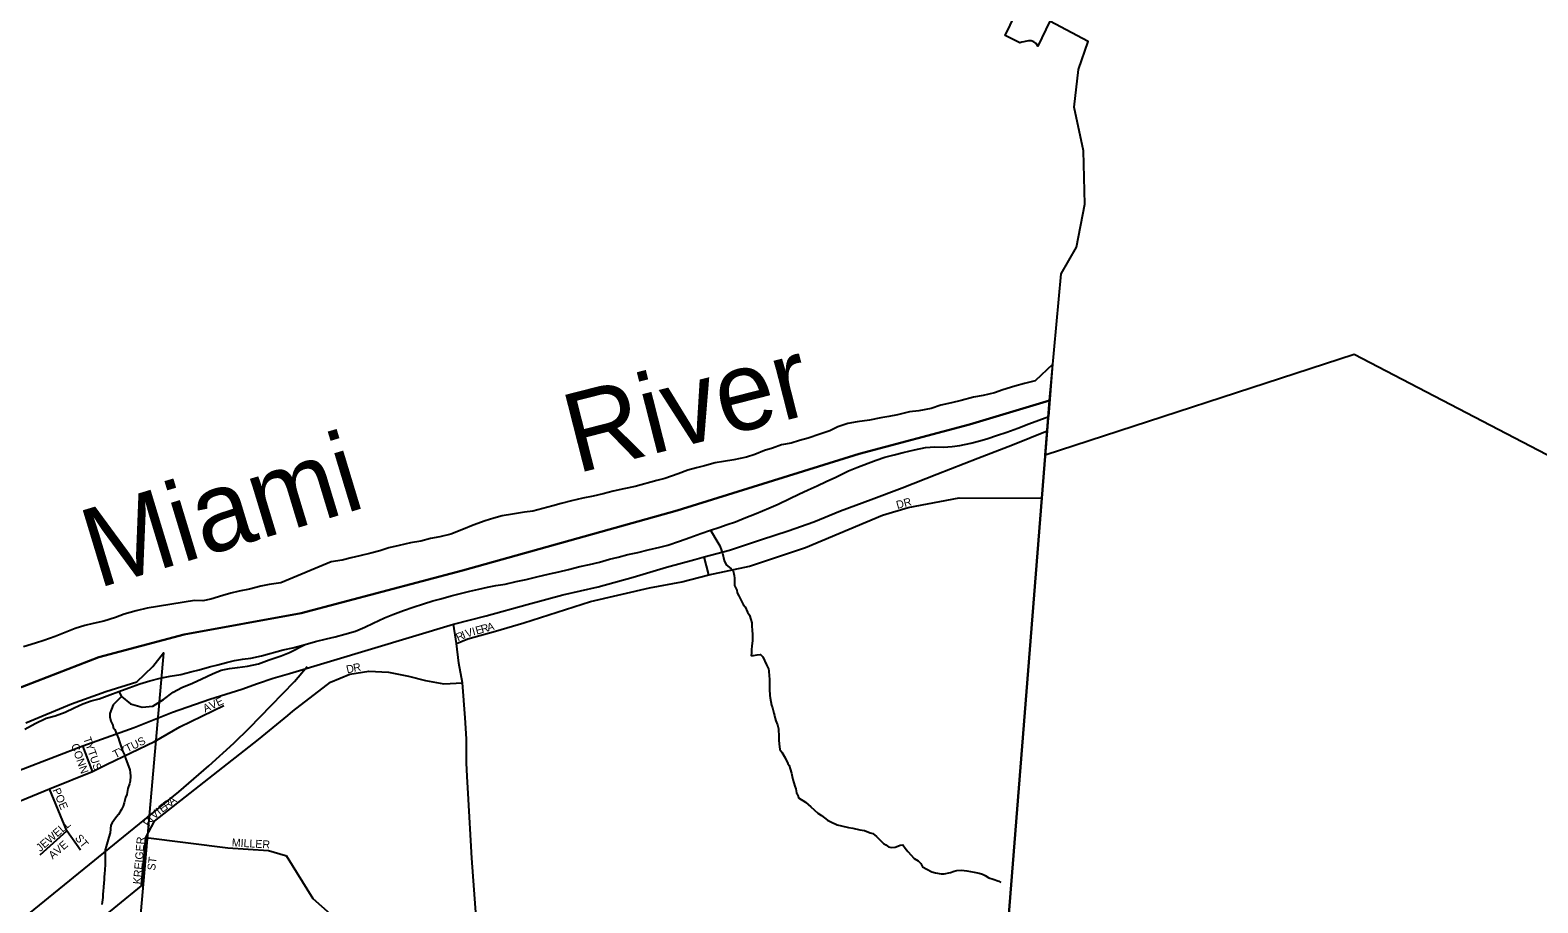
# Model space of a CAD drawing. Extents: x 1310247 to 1552180, y 377264 to 706493.
# Drawn here: x 1445480 to 1455000, y 566194 to 571704 of the extents above; entities that cross this region are included whole.
import ezdxf

# ---------------------------------------------------------------- set-up
doc = ezdxf.new("R2010")
doc.units = 0
for name, color, linetype in [('GM_X_Adjacent_County', 7, 'Continuous'), ('GM_X_City_Street', 7, 'Continuous'), ('GM_X_City_Street_Text', 7, 'Continuous'), ('GM_X_Corporation', 7, 'Continuous'), ('GM_X_County', 7, 'Continuous'), ('GM_X_Major_River', 7, 'Continuous'), ('GM_X_Major_River_Text', 7, 'Continuous'), ('GM_X_Minor_River', 7, 'Continuous'), ('GM_X_Rail_Line', 7, 'Continuous'), ('GM_X_Section', 7, 'Continuous'), ('GM_X_State_Route', 7, 'Continuous'), ('GM_X_Township', 7, 'Continuous')]:
    doc.layers.add(name, color=color, linetype=linetype)

msp = doc.modelspace()

# ---------------------------------------------------------------- linework, layer by layer
at = {"layer": 'GM_X_Adjacent_County'}
msp.add_lwpolyline([(1450933.4, 558176.1), (1451171.8, 560612.9), (1451442.1, 563389.7), (1451867.7, 568748.4), (1451901.5, 569175.2), (1451916.7, 569365.8), (1451411.9, 569215.3), (1450714.6, 569029.2), (1449564.8, 568671.2), (1448210, 568291.7), (1447191.5, 568023.8), (1446451.8, 567889.3), (1445914.2, 567746.2), (1445392.6, 567542.5)], dxfattribs=at)
at = {"layer": 'GM_X_City_Street'}
for points in [[(1448173.2, 567832), (1448244.8, 567861.1), (1448417.8, 567909), (1448596.9, 567962.9), (1449017.6, 568096.6), (1449391.7, 568182.5), (1449595.3, 568221.7), (1449764.8, 568264.7), (1450022.4, 568319.7), (1450375.9, 568437.9), (1450861.6, 568642), (1451025.1, 568689.3), (1451345.4, 568751.8), (1451867.7, 568748.4)], [(1449764.8, 568264.7), (1449736.8, 568377.9)], [(1447598, 563546.6), (1447629.1, 563559.7), (1447760.4, 563627.1), (1447914.9, 563730.1), (1448033.9, 563824.6), (1448181.1, 563992.6), (1448314.8, 564271), (1448392.1, 564592.4), (1448396.9, 564769), (1448383.5, 564945.7), (1448349.1, 565468.2), (1448320.9, 565839.8), (1448303.7, 566018.9), (1448269.4, 566476.4), (1448246.1, 566884.8), (1448240, 566991.5), (1448235, 567078.6), (1448235, 567230.7), (1448226.5, 567361.9), (1448209.3, 567582.7), (1448187.2, 567707.8), (1448173.2, 567832), (1448152.9, 567953.1)], [(1447108.3, 567378), (1447139.8, 567403.6), (1447377.7, 567587.6), (1447497.9, 567637.9), (1447619.3, 567656.3), (1447743.2, 567651.4), (1447868.3, 567624.4), (1447976.2, 567598.6), (1448092.8, 567576.6), (1448209.3, 567582.7)], [(1445967.2, 567069), (1446265.1, 567212.1), (1446424.4, 567304.6), (1446704.1, 567439.6)], [(1446211.2, 566606.4), (1446265.2, 566710.6), (1446921.4, 567225.8), (1447108.3, 567378)], [(1445869.5, 567036.7), (1445813.8, 567185.3)], [(1441900.1, 564781.2), (1441967.9, 564835.5), (1442135.3, 564973.6), (1442261.6, 565071.5), (1442315.4, 565108.7), (1442691.4, 565356.4), (1442932.3, 565508.2), (1443122.1, 565613.8), (1443489.3, 565842.2), (1443866.4, 566089.3), (1444249.5, 566337), (1444446.8, 566464.9), (1444734.9, 566582.8), (1444864.2, 566631.2), (1445253.3, 566772), (1445602.8, 566914.7), (1445874.2, 567024.3), (1445869.5, 567036.7)], [(1445874.2, 567024.3), (1445967.2, 567069)], [(1445797.5, 566527.3), (1445712.5, 566648.9), (1445602.8, 566914.7)], [(1445543.3, 566497), (1445712.5, 566648.9)], [(1446183.1, 566301.8), (1446211.2, 566606.4)], [(1446211.2, 566606.4), (1446727.6, 566541.4), (1446985.2, 566525.4), (1447092.3, 566493.9), (1447094.4, 566493.2), (1447095.9, 566492.2), (1447266.1, 566221.2), (1447374.2, 566125), (1447455, 566079), (1447688, 566036), (1448011.8, 566027.9), (1448282.4, 566019.5)], [(1441327.5, 562334.2), (1441951.4, 562862.6), (1442203.7, 563068), (1442476.1, 563291.2), (1442967.2, 563684.2), (1443631.4, 564217.7), (1444177.2, 564677.6), (1444957.5, 565311.6), (1445735.5, 565935.6), (1446183.1, 566301.8)]]:
    msp.add_lwpolyline(points, dxfattribs=at)
at = {"layer": 'GM_X_Corporation'}
for points in [[(1455965, 568548.8), (1453840.9, 569655.4), (1451889.2, 569020.3), (1451916.7, 569365.8), (1451990, 570164.8), (1452086.9, 570334.5), (1452138.7, 570605.8), (1452132.2, 570942.9), (1452072, 571217.3), (1452098.8, 571455.2), (1452159.9, 571632), (1451918.9, 571760.4), (1451842.6, 571603.8), (1451832.3, 571620.6), (1451817.7, 571630.1), (1451799.8, 571635.7), (1451784.1, 571636.3), (1451772.4, 571634.6), (1451763.1, 571633), (1451753.6, 571630.7), (1451741.3, 571627.4), (1451729.7, 571623.2), (1451636.2, 571670.9), (1451729.1, 571861.5)], [(1445392.6, 567542.5), (1445914.2, 567746.2), (1446451.8, 567889.3), (1447191.5, 568023.8), (1448210, 568291.7), (1449564.8, 568671.2), (1450714.6, 569029.2), (1451411.9, 569215.3), (1451916.7, 569365.8), (1451889.2, 569020.3), (1451656.4, 566086.8)]]:
    msp.add_lwpolyline(points, dxfattribs=at)
at = {"layer": 'GM_X_County'}
msp.add_lwpolyline([(1445392.6, 567542.5), (1445914.2, 567746.2), (1446451.8, 567889.3), (1447191.5, 568023.8), (1448210, 568291.7), (1449564.8, 568671.2), (1450714.6, 569029.2), (1451411.9, 569215.3), (1451916.7, 569365.8), (1451901.5, 569175.2), (1451867.7, 568748.4), (1451442.1, 563389.7), (1451171.8, 560612.9), (1450933.4, 558176.1)], dxfattribs=at)
at = {"layer": 'GM_X_Major_River'}
msp.add_line((1451911.5, 569264.6), (1451937.7, 569595.3), dxfattribs=at)
for points in [[(1451937.7, 569595.3), (1451827, 569489.1), (1451758.5, 569472.4), (1451698.1, 569455.6), (1451621.4, 569433.1), (1451568.9, 569414.1), (1451498.4, 569397.5), (1451436.1, 569386.8), (1451359.5, 569366.3), (1451297.1, 569351.5), (1451230.7, 569336.8), (1451170.1, 569316), (1451091.6, 569301.5), (1451033.4, 569294.7), (1450956.8, 569276.2), (1450902.5, 569265.3), (1450852.2, 569256.3), (1450779.8, 569241.7), (1450701.4, 569231.3), (1450643.1, 569220.5), (1450580.5, 569199.7), (1450529.9, 569174.6), (1450467.3, 569153.8), (1450392.6, 569127.3), (1450338.2, 569112.4), (1450285.7, 569097.4), (1450223.4, 569086.6), (1450166.8, 569065.7), (1450116.4, 569050.7), (1450055.7, 569023.9), (1450003.3, 569008.9), (1449922.8, 568990.5), (1449858.4, 568979.8), (1449806.2, 568972.8), (1449737.6, 568954.2), (1449687.3, 568941.2), (1449632.9, 568926.2), (1449572.2, 568903.4), (1449487.4, 568873), (1449437.1, 568860), (1449300, 568822.7), (1449229.6, 568808.1), (1449161.1, 568793.5), (1449098.6, 568776.7), (1449034.2, 568762), (1448969.8, 568749.2), (1448899.3, 568732.6), (1448832.8, 568715.9), (1448780.4, 568701), (1448653.5, 568667.5), (1448601.2, 568660.5), (1448526.8, 568648), (1448460.5, 568637.3), (1448408, 568622.3), (1448353.6, 568605.4), (1448276.9, 568578.9), (1448216.2, 568554.1), (1448137.4, 568521.6), (1448066.9, 568505), (1448008.5, 568494.2), (1447948.1, 568477.3), (1447881.7, 568466.7), (1447811.2, 568450.1), (1447744.8, 568435.4), (1447688.3, 568416.5), (1447631.8, 568401.6), (1447561.4, 568385), (1447507, 568372.1), (1447450.6, 568357.2), (1447380.2, 568346.6)], [(1449506.3, 568453.5), (1449580.9, 568478.1), (1449645.5, 568500.8), (1449714.2, 568525.5), (1449776.8, 568548.2), (1449829.2, 568563.2), (1449881.8, 568582.2), (1449934.2, 568599.2), (1449988.8, 568622.1), (1450063.6, 568652.7), (1450144.5, 568685.1), (1450203.2, 568712), (1450276, 568746.6), (1450332.8, 568775.5), (1450393.5, 568802.4), (1450450.1, 568827.3), (1450506.8, 568854.2), (1450567.5, 568881), (1450646.5, 568921.6), (1450699.1, 568942.5), (1450771.8, 568971.1), (1450822.3, 568988.2), (1450876.8, 569009.1), (1450935.2, 569022), (1450991.7, 569036.8), (1451064.2, 569055.4), (1451132.6, 569068.1), (1451192.8, 569072.8), (1451246.9, 569071.7), (1451301, 569074.6), (1451351.3, 569081.6), (1451419.7, 569096.3), (1451476.1, 569111.2), (1451526.6, 569126.2), (1451581.1, 569145.1), (1451647.6, 569165.8), (1451716.3, 569190.5), (1451787, 569219.1), (1451911.5, 569264.6)], [(1445445.7, 567291.3), (1445512.6, 567326), (1445581.4, 567360.7), (1445637.9, 567375.6), (1445700.5, 567398.4), (1445759.2, 567425.2), (1445813.8, 567450.2), (1445866.3, 567469.2), (1445916.7, 567482.2), (1445983.3, 567506.9), (1446039.9, 567527.8), (1446102.5, 567552.6), (1446173.2, 567577.2), (1446235.7, 567595.9), (1446300.2, 567612.7), (1446364.6, 567625.4), (1446431, 567636.1), (1446495.4, 567652.8), (1446547.8, 567665.8), (1446612.3, 567684.5), (1446664.7, 567697.5), (1446719.1, 567712.4), (1446771.5, 567723.3), (1446821.8, 567732.3), (1446874, 567739.3), (1446940.4, 567754), (1447077.5, 567791.3), (1447137.9, 567804.1), (1447216.5, 567824.5), (1447283, 567845.2), (1447351.5, 567861.9), (1447405.9, 567874.8), (1447466.3, 567889.6), (1447534.9, 567910.2), (1447593.5, 567935.1), (1447646.2, 567960.1), (1447717, 567992.8), (1447769.6, 568015.7), (1447838.3, 568040.4), (1447898.9, 568061.2), (1447963.4, 568082), (1448023.9, 568100.8), (1448074.3, 568113.8), (1448138.8, 568132.5), (1448189.2, 568145.5), (1448255.7, 568162.2), (1448314.1, 568175.1), (1448368.4, 568188), (1448420.7, 568196.9), (1448479, 568205.8), (1448549.5, 568222.4), (1448611.9, 568235.2), (1448680.4, 568251.8), (1448759, 568272.2), (1448817.4, 568285.1), (1448879.8, 568299.9), (1448950.3, 568318.5), (1449012.7, 568331.2), (1449075.2, 568346), (1449137.7, 568364.8), (1449192.1, 568377.7), (1449254.5, 568394.5), (1449316.9, 568407.2), (1449383.4, 568423.9), (1449455.9, 568440.5), (1449506.3, 568453.5)], [(1447380.2, 568346.6), (1447062.8, 568214.7), (1446990.4, 568204.1), (1446936.1, 568193.2), (1446865.5, 568174.6), (1446799.1, 568161.9), (1446746.8, 568149), (1446696.3, 568134), (1446621.7, 568111.4), (1446571.4, 568100.4), (1446517.4, 568103.5)], [(1446517.4, 568103.5), (1446219.8, 568055.5), (1446149.3, 568038.9), (1446074.7, 568016.3), (1446020.1, 567995.4)], [(1446020.1, 567995.4), (1445945.5, 567972.9), (1445879.1, 567958.2), (1445824.7, 567945.3), (1445764.2, 567926.4), (1445691.4, 567895.9), (1445638.8, 567874.9), (1445566.1, 567850.3), (1445513.7, 567833.3), (1445439, 567810.8)]]:
    msp.add_lwpolyline(points, dxfattribs=at)
at = {"layer": 'GM_X_Minor_River'}
for points in [[(1449776.8, 568548.2), (1449822.2, 568468.8), (1449836, 568448.6), (1449845.8, 568418.5), (1449851.7, 568402.4), (1449863.3, 568356.2), (1449875.1, 568328), (1449893, 568313.9), (1449906.9, 568303.7), (1449918.7, 568289.6), (1449926.5, 568261.5), (1449928.4, 568243.4), (1449928.1, 568197.4), (1449941.8, 568169.2), (1449943.7, 568151.2), (1449955.5, 568133), (1449967.3, 568106.9), (1449983.1, 568078.7), (1449995, 568062.5), (1450010.7, 568030.3), (1450022.5, 568010.2), (1450030.3, 567984.1), (1450036.2, 567962), (1450036.1, 567948), (1450039.8, 567909.9), (1450041.6, 567893.9), (1450041.3, 567849.8), (1450039.2, 567831.8), (1450037.1, 567817.8), (1450034.9, 567791.8), (1450034.8, 567773.7), (1450032.7, 567755.7), (1450046.6, 567755.6), (1450070.6, 567759.4), (1450092.6, 567763.2), (1450106.5, 567747), (1450130.1, 567696.8), (1450141.9, 567672.6), (1450143.8, 567658.6), (1450147.5, 567624.5), (1450149.4, 567608.4), (1450149, 567560.4), (1450148.9, 567542.3), (1450150.6, 567504.3), (1450152.5, 567488.2), (1450162.2, 567442.1), (1450168, 567426), (1450175.8, 567391.9), (1450179.7, 567377.8), (1450183.5, 567357.8), (1450189.4, 567343.7), (1450199.2, 567317.6), (1450205, 567293.5), (1450206.6, 567241.4), (1450206.5, 567221.3), (1450210.3, 567197.3), (1450214, 567163.2), (1450225.9, 567145), (1450247.6, 567110.8), (1450263.3, 567074.6), (1450273.2, 567060.5), (1450279, 567040.4), (1450286.8, 567012.3), (1450292.6, 566992.2), (1450296.5, 566972.2), (1450308.2, 566930), (1450314, 566913.9), (1450319.9, 566889.8), (1450327.7, 566875.7), (1450331.6, 566857.7), (1450375.3, 566829.2), (1450409.1, 566800.9), (1450454.7, 566760.4), (1450476.5, 566746.2), (1450514.3, 566715.8), (1450536.1, 566705.6), (1450575.9, 566687.2), (1450603.9, 566680.9), (1450647.7, 566670.5), (1450675.6, 566666.2), (1450719.5, 566655.8), (1450747.4, 566651.6), (1450783.2, 566637.2), (1450801.2, 566633.1), (1450825, 566612.8), (1450844.8, 566592.6), (1450868.6, 566568.3), (1450882.5, 566560.2), (1450900.4, 566548), (1450916.3, 566543.9), (1450942.3, 566545.7), (1450958.3, 566551.5), (1450974.3, 566559.4), (1450990.3, 566561.2), (1451004.2, 566539.1), (1451022, 566518.9), (1451061.6, 566474.5), (1451087.4, 566460.2), (1451103.3, 566442)], [(1446039.9, 567527.8), (1446057.3, 567497.3), (1446114.3, 567450.1), (1446188, 567430.5), (1446254.2, 567435.2), (1446321.3, 567477.9), (1446382.4, 567524.8), (1446437.2, 567553.7), (1446505.9, 567580.4), (1446564.6, 567609.3), (1446631.4, 567640), (1446686, 567662.9), (1446738.3, 567673.9), (1446788.6, 567680.9), (1446852.9, 567689.6), (1446921.3, 567704.2), (1446990, 567728.9), (1447064.6, 567753.4), (1447117.2, 567774.4), (1447216.5, 567824.5)], [(1446057.3, 567497.3), (1446005.1, 567444), (1445992.9, 567416.1), (1445982.7, 567390.2), (1445982.5, 567368.2), (1445990.3, 567342), (1446002.1, 567315.9), (1446004, 567301.9), (1446015.9, 567287.7), (1446021.8, 567271.7), (1446027.7, 567257.6), (1446037.5, 567231.4), (1446043.3, 567217.4), (1446062.8, 567153.1), (1446078.6, 567124.9), (1446082.5, 567106.9), (1446109.9, 567034.5), (1446111.8, 567016.5), (1446113.6, 566994.4), (1446111.4, 566962.4), (1446107.3, 566946.4), (1446097.1, 566916.5), (1446090.8, 566878.5), (1446082.7, 566858.5), (1446074.4, 566826.5), (1446068.3, 566804.6), (1446056.1, 566782.7), (1446046, 566766.7), (1446038, 566752.8), (1446025.9, 566736.9), (1446007.7, 566715), (1445997.6, 566699.1), (1445989.5, 566685.1), (1445985.2, 566637.1), (1445977, 566609.1), (1445960.6, 566549.2), (1445954.5, 566529.2), (1445953.8, 566441.1), (1445951.5, 566399.1), (1445949.4, 566381.1), (1445947.2, 566355.1), (1445947.1, 566337), (1445945, 566323), (1445942.7, 566291), (1445940.6, 566271), (1445938.4, 566247), (1445938.3, 566229), (1445932, 566183)], [(1451103.3, 566442), (1451115.1, 566421.9), (1451143, 566407.6), (1451172.8, 566389.3), (1451196.7, 566383.1), (1451232.6, 566376.8), (1451250.6, 566376.6), (1451290.6, 566386.2), (1451314.6, 566394), (1451330.6, 566397.9), (1451360.5, 566399.6), (1451378.5, 566399.5), (1451394.5, 566397.3), (1451418.4, 566393.1), (1451440.3, 566388.9), (1451472.2, 566382.6), (1451494.1, 566374.4), (1451510.1, 566366.2), (1451533.9, 566352), (1451561.8, 566343.7), (1451595.7, 566331.4), (1451609.6, 566323.2)]]:
    msp.add_lwpolyline(points, dxfattribs=at)
at = {"layer": 'GM_X_Rail_Line'}
for points in [[(1446418.4, 566896.2), (1446609.3, 567060.3), (1446766.1, 567203.2), (1446865.4, 567299.8), (1447002.7, 567439.8), (1447148.4, 567592.5), (1447228.4, 567685.5)], [(1437017.8, 559292.1), (1437447.1, 559645.5), (1437758.2, 559882.7), (1439190.9, 561029.9), (1439371.9, 561180.1), (1439605.5, 561366.3), (1441787.6, 563128), (1443992.2, 564923.5), (1446418.4, 566896.2)]]:
    msp.add_lwpolyline(points, dxfattribs=at)
at = {"layer": 'GM_X_Section'}
msp.add_lwpolyline([(1445453.7, 567329.9), (1445742.1, 567450.1), (1445957.6, 567527.8), (1446154.8, 567589.8), (1446254.8, 567685.8), (1446322.5, 567772.5), (1445969.7, 563747.9), (1440313.1, 564091.4)], dxfattribs=at)
at = {"layer": 'GM_X_State_Route'}
msp.add_lwpolyline([(1445407.9, 567029.5), (1445638.4, 567119.1), (1445813.8, 567185.3), (1446137.7, 567301.8), (1446379.3, 567398.7), (1446614.8, 567480.9), (1446816.4, 567542.5), (1446915.2, 567578.7), (1447014, 567612.9), (1447118.7, 567642.9), (1448152.9, 567953.1), (1448360.2, 568005.9), (1448619, 568078.2), (1448844.6, 568139.5), (1449065.9, 568188.7), (1449287.4, 568250.6), (1449498.9, 568312.6), (1449676.1, 568361.3), (1449736.8, 568377.9), (1449895.5, 568421.2), (1450097.1, 568487.5), (1450266.4, 568542.4), (1450427.7, 568599.4), (1450597.3, 568668.3), (1450790.9, 568740.8), (1450986.7, 568815.2), (1451204.6, 568901.2), (1451464.9, 569002.4), (1451682.9, 569086.4), (1451901.5, 569175.2)], dxfattribs=at)
at = {"layer": 'GM_X_Township'}
msp.add_lwpolyline([(1445392.6, 567542.5), (1445914.2, 567746.2), (1446451.8, 567889.3), (1447191.5, 568023.8), (1448210, 568291.7), (1449564.8, 568671.2), (1450714.6, 569029.2), (1451411.9, 569215.3), (1451916.7, 569365.8), (1451901.5, 569175.2), (1451867.7, 568748.4), (1451442.1, 563389.7), (1451171.8, 560612.9), (1450933.4, 558176.1)], dxfattribs=at)

# ---------------------------------------------------------------- texts
at = {"layer": 'GM_X_City_Street_Text'}
for s, rotation, p in [('DR', 14.74018, (1450955.8, 568681)), ('E', 15.34858, (1448299.8, 567887.6)), ('R', 15.36981, (1448333.8, 567897)), ('A', 15.35096, (1448372, 567907.5)), ('R', 24.54445, (1448182.3, 567844.5)), ('I', 22.47525, (1448217.9, 567860.7)), ('V', 17.37749, (1448237.1, 567868.8)), ('I', 15.48901, (1448278.7, 567881.8)), ('D', 13.18795, (1447482.6, 567642.1)), ('R', 10.82406, (1447524.9, 567652.1)), ('AVE', 24.77461, (1446585.1, 567395.7)), ('CONN', 289.35844, (1445738, 567190.2)), ('TYTUS', 289.23025, (1445814.8, 567231.9)), ('TYTUS', 26.00366, (1446017.4, 567105.3)), ('POE', 292.62181, (1445621, 566906.8)), ('E', 37.64817, (1446315, 566761.2)), ('R', 37.64817, (1446342.8, 566782.7)), ('A', 37.64817, (1446374.2, 566806.9)), ('R', 57.4338, (1446232.1, 566671.7)), ('I', 49.51955, (1446252.3, 566703.7)), ('V', 41.6053, (1446265.3, 566719.1)), ('I', 37.64817, (1446297.5, 566747.7)), ('JEWELL', 41.08101, (1445544.5, 566514.3)), ('ST', 309.80737, (1445760.3, 566601.2)), ('AVE', 40.81741, (1445622.8, 566466.8)), ('KREIGER', 85.23725, (1446179.3, 566310)), ('MILLER', 356.69588, (1446752.4, 566551.2)), ('ST', 82.87161, (1446269.1, 566396.5))]:
    msp.add_text(s, height=50, rotation=rotation, dxfattribs=at).set_placement(p)
at = {"layer": 'GM_X_Major_River_Text'}
for s, rotation, p in [('River', 14.27873, (1448929.3, 568903.6)), ('Miami', 16.86902, (1445905.2, 568178.1))]:
    msp.add_text(s, height=500.01, rotation=rotation, dxfattribs=at).set_placement(p)

doc.saveas('drawing.dxf')
